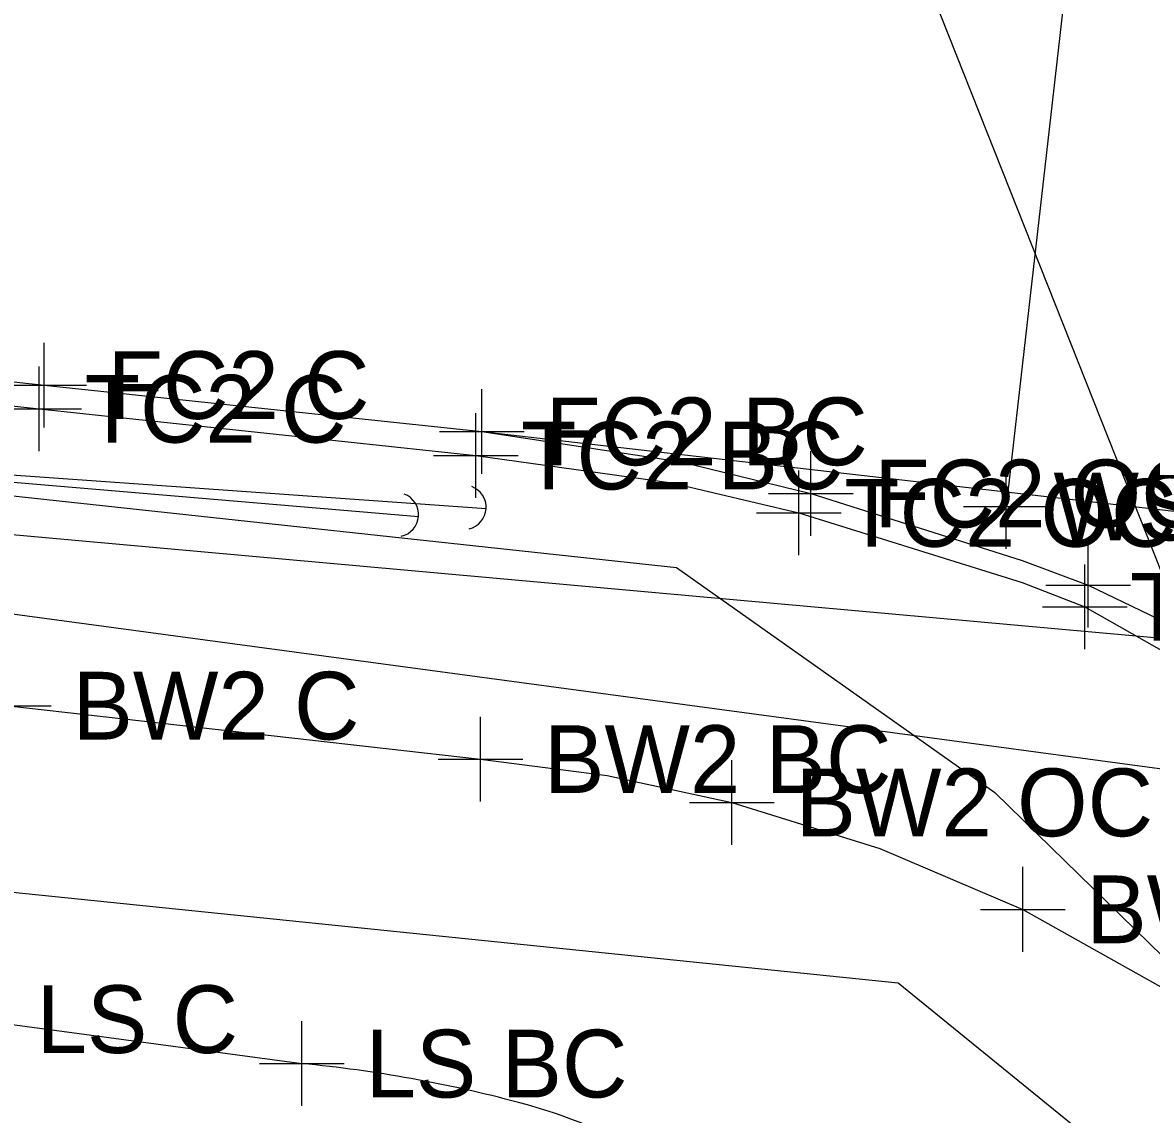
# Model space of a CAD drawing. Extents: x 1363693 to 1365209, y 422201 to 424153.
# Drawn here: x 1364167.27 to 1364193.92, y 423082.94 to 423108.72 of the extents above; entities that cross this region are included whole.
import ezdxf

# ---------------------------------------------------------------- set-up
doc = ezdxf.new("R2010")
doc.units = 0
for name, color, linetype in [('BASELINE-CL-RW', 7, 'Continuous'), ('DR_X_Cells', 7, 'Continuous'), ('O-ALGN-BASELINE-WERK-CL-RW', 7, 'Continuous'), ('O-ALGN-TEXT-BASELINE-WERK-CL-RW', 7, 'Continuous'), ('OWNERS', 7, 'Continuous'), ('PM_X_Channelizing_Line', 7, 'Continuous'), ('PM_X_Stop_Line', 7, 'Continuous'), ('SV_X_Original_Ground', 7, 'Continuous'), ('SV_X_Random_Point', 7, 'Continuous'), ('SV_X_Shot_Marker', 7, 'Continuous'), ('UT_X_Electric', 7, 'Continuous'), ('UT_X_Gas', 7, 'Continuous'), ('UT_X_Telecom', 7, 'Continuous'), ('UT_X_Telecom_FO', 7, 'Continuous'), ('UT_X_Unknown_Cells', 7, 'Continuous'), ('VG_X_Flower_Bed', 7, 'Continuous')]:
    doc.layers.add(name, color=color, linetype=linetype)

msp = doc.modelspace()

# ---------------------------------------------------------------- linework, layer by layer
at = {"layer": 'BASELINE-CL-RW'}
msp.add_lwpolyline([(1364123.598, 423104.457), (1364142.807, 423102.331), (1364167.664, 423099.601), (1364177.967, 423098.495), (1364182.593, 423097.85), (1364182.593, 423097.85), (1364185.593, 423097.142), (1364185.593, 423097.142), (1364190.862, 423095.496), (1364190.862, 423095.496), (1364192.343, 423094.923), (1364192.343, 423094.923), (1364195.434, 423093.17), (1364195.434, 423093.17), (1364199.492, 423089.916), (1364199.492, 423089.916), (1364199.819, 423089.592), (1364199.819, 423089.592), (1364200.589, 423088.732), (1364200.589, 423088.732)], dxfattribs=at)
at = {"layer": 'DR_X_Cells'}
for p, q in [((1364178.212, 423097.234), (1364155.936, 423098.818)), ((1364155.936, 423098.818), (1364176.614, 423097.053))]:
    msp.add_line(p, q, dxfattribs=at)
at = {"layer": 'O-ALGN-BASELINE-WERK-CL-RW'}
msp.add_lwpolyline([(1364178.112, 423099.066), (1364220.979, 423094.127), (1364238.337, 423092.509), (1364255.158, 423090.442), (1364292.044, 423086.773)], dxfattribs=at)
at = {"layer": 'O-ALGN-TEXT-BASELINE-WERK-CL-RW'}
msp.add_lwpolyline([(1364082.455, 423089.956), (1364091.492, 423091.463), (1364096.033, 423092.212), (1364096.16, 423092.322), (1364105.9, 423094.014), (1364117.087, 423095.993), (1364124.372, 423097.302), (1364141.98, 423095.292), (1364166.947, 423092.589), (1364178.078, 423091.327), (1364181.068, 423090.938), (1364184.015, 423090.305), (1364184.015, 423090.305), (1364187.51, 423089.214), (1364190.879, 423087.78), (1364190.879, 423087.78), (1364196.807, 423084.458), (1364200.629, 423083.854), (1364205.148, 423082.949)], dxfattribs=at)
at = {"layer": 'OWNERS'}
msp.add_lwpolyline([(1364123.662, 423105.003), (1364142.847, 423102.893), (1364167.777, 423100.16), (1364178.112, 423099.066), (1364182.813, 423098.349), (1364182.813, 423098.349), (1364185.875, 423097.599), (1364185.875, 423097.599), (1364190.866, 423096.021), (1364190.866, 423096.021), (1364192.424, 423095.435), (1364192.424, 423095.435), (1364194.695, 423094.339)], dxfattribs=at)
at = {"layer": 'PM_X_Channelizing_Line'}
msp.add_line((1364191.916, 423109.839), (1364190.485, 423097.294), dxfattribs=at)
at = {"layer": 'PM_X_Stop_Line'}
msp.add_line((1364191.916, 423109.839), (1364190.485, 423097.294), dxfattribs=at)
at = {"layer": 'SV_X_Original_Ground'}
for p, q in [((1364190.485, 423096.294), (1364190.485, 423098.294)), ((1364189.485, 423097.294), (1364191.485, 423097.294))]:
    msp.add_line(p, q, dxfattribs=at)
at = {"layer": 'SV_X_Random_Point'}
for p, q in [((1364173.864, 423083.137), (1364173.864, 423085.137)), ((1364172.864, 423084.137), (1364174.864, 423084.137))]:
    msp.add_line(p, q, dxfattribs=at)
at = {"layer": 'SV_X_Shot_Marker'}
for p, q in [((1364167.777, 423099.16), (1364167.777, 423101.16)), ((1364167.664, 423098.601), (1364167.664, 423100.601)), ((1364166.777, 423100.16), (1364168.777, 423100.16)), ((1364178.112, 423098.066), (1364178.112, 423100.066)), ((1364166.664, 423099.601), (1364168.664, 423099.601)), ((1364177.967, 423097.495), (1364177.967, 423099.495)), ((1364177.112, 423099.066), (1364179.112, 423099.066)), ((1364185.875, 423096.599), (1364185.875, 423098.599)), ((1364176.967, 423098.495), (1364178.967, 423098.495)), ((1364185.593, 423096.142), (1364185.593, 423098.142)), ((1364184.875, 423097.599), (1364186.875, 423097.599)), ((1364184.593, 423097.142), (1364186.593, 423097.142)), ((1364192.424, 423094.435), (1364192.424, 423096.435)), ((1364192.343, 423093.923), (1364192.343, 423095.923)), ((1364191.424, 423095.435), (1364193.424, 423095.435)), ((1364191.343, 423094.923), (1364193.343, 423094.923)), ((1364165.947, 423092.589), (1364167.947, 423092.589)), ((1364178.078, 423090.327), (1364178.078, 423092.327)), ((1364177.078, 423091.327), (1364179.078, 423091.327)), ((1364184.015, 423089.305), (1364184.015, 423091.305)), ((1364183.015, 423090.305), (1364185.015, 423090.305)), ((1364190.879, 423086.78), (1364190.879, 423088.78)), ((1364189.879, 423087.78), (1364191.879, 423087.78))]:
    msp.add_line(p, q, dxfattribs=at)
at = {"layer": 'UT_X_Electric'}
msp.add_lwpolyline([(1364201.55, 423074.962), (1364187.938, 423086.039), (1364061.994, 423098.936)], dxfattribs=at)
at = {"layer": 'UT_X_Gas'}
msp.add_lwpolyline([(1363697.823, 423150.328), (1364024.78, 423111.733), (1364079.651, 423106.56), (1364321.815, 423073.856), (1364574.009, 423047.674), (1364582.932, 423046.282), (1364615.757, 423042.884), (1364684.796, 423035.164)], dxfattribs=at)
at = {"layer": 'UT_X_Telecom'}
msp.add_line((1364157.943, 423097.45), (1364220.14, 423091.835), dxfattribs=at)
at = {"layer": 'UT_X_Telecom_FO'}
for p, q in [((1364172.332, 423150.853), (1364198.74, 423084.146)), ((1364156.56, 423098.681), (1364182.705, 423095.851)), ((1364182.705, 423095.851), (1364190.224, 423090.536)), ((1364190.224, 423090.536), (1364196.019, 423084.876))]:
    msp.add_line(p, q, dxfattribs=at)
at = {"layer": 'UT_X_Unknown_Cells'}
for p, q in [((1364178.212, 423097.234), (1364155.936, 423098.818)), ((1364155.936, 423098.818), (1364176.614, 423097.053))]:
    msp.add_line(p, q, dxfattribs=at)
for centre, start, end in [((1364177.692, 423097.273), 282.9841, 69.918), ((1364176.094, 423097.099), 282.1727, 69.1066)]:
    msp.add_arc(centre, 0.522, start, end, dxfattribs=at)
at = {"layer": 'VG_X_Flower_Bed'}
msp.add_line((1364166.099, 423085.186), (1364173.864, 423084.137), dxfattribs=at)
for centre, radius, start, end in [((1364170.902, 423052.911), 31.366, 75.0772, 84.5805), ((1364175.443, 423069.953), 13.729, 60.6917, 75.0772)]:
    msp.add_arc(centre, radius, start, end, dxfattribs=at)

# ---------------------------------------------------------------- texts
at = {"layer": 'SV_X_Original_Ground'}
msp.add_text('WS24 E', height=1.6, dxfattribs=at).set_placement((1364191.604, 423096.494))
at = {"layer": 'SV_X_Random_Point'}
for s, p in [('LS C', (1364167.599, 423084.386)), ('LS BC', (1364175.364, 423083.337))]:
    msp.add_text(s, height=1.6, dxfattribs=at).set_placement(p)
at = {"layer": 'SV_X_Shot_Marker'}
for s, p in [('FC2 C', (1364169.277, 423099.36)), ('TC2 C', (1364168.735, 423098.801)), ('FC2 BC', (1364179.612, 423098.266)), ('TC2 BC', (1364179.038, 423097.695)), ('FC2 OC', (1364187.375, 423096.799)), ('TC2 OC', (1364186.664, 423096.342)), ('TC2 OC', (1364193.414, 423094.123)), ('BW2 C', (1364168.447, 423091.789)), ('BW2 BC', (1364179.578, 423090.527)), ('BW2 OC', (1364185.515, 423089.505)), ('BW2 OC', (1364192.379, 423086.98))]:
    msp.add_text(s, height=1.6, dxfattribs=at).set_placement(p)

doc.saveas('drawing.dxf')
